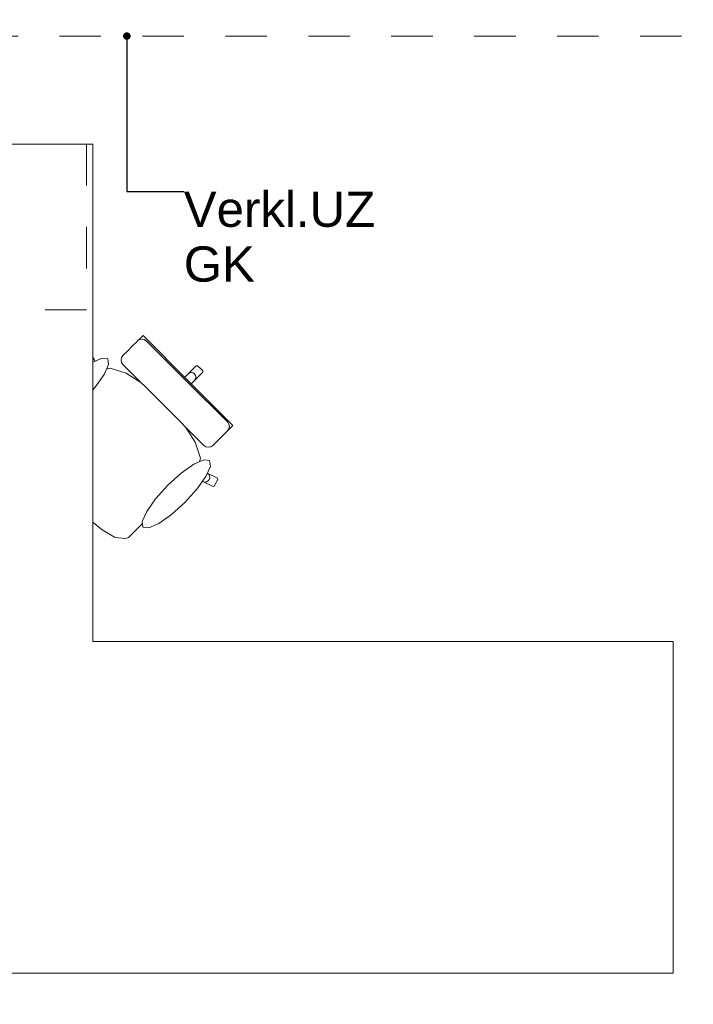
# Model space of a CAD drawing. Header units: metres. Extents: x -4 to 100, y -11 to 17.
# Tile 678 of 728: x 58.82 to 60.44, y 10.61 to 12.99. Entities that reach past the tile are written whole.
import ezdxf

# ---------------------------------------------------------------- set-up
doc = ezdxf.new("R2010")
doc.units = ezdxf.units.M
doc.header["$MEASUREMENT"] = 0
for name, pattern in [('Strichlinie eng', [0.115, 0.075, -0.04]), ('Untersicht', [0.1, 0.075, -0.025]), ('Wipeout_Contour', [1, 0, -1])]:
    doc.linetypes.add(name, pattern=pattern)
for name, color, linetype in [('152 - Bemaßung_ Beschriftung.Ausbau', 7, 'Continuous'), ('701 - Einrichtung.Möbel', 7, 'Continuous'), ('Neubau_152 - Bemaßung_ Beschriftung.Ausbau', 7, 'Continuous'), ('Neubau_653 - Abdeckung.TB Verkofferung', 7, 'Continuous')]:
    doc.layers.add(name, color=color, linetype=linetype)
doc.styles.add('ERSTELLTER_STIL_2', font='txt')
doc.dimstyles.new('ERSTELLTER_STIL__5', dxfattribs={"dimtxt": 0.1, "dimasz": 0.0532, "dimexe": 0.18, "dimexo": 0.0625, "dimgap": 0, "dimtad": 1, "dimtih": 1, "dimtoh": 1, "dimzin": 0, "dimdsep": 46, "dimtxsty": 'ERSTELLTER_STIL_2', "dimblk": 'ARROWHEAD_2', "dimblk1": 'ARROWHEAD_2', "dimblk2": 'ARROWHEAD_2', "dimcen": 0.09, "dimse1": 1, "dimse2": 1, "dimclrd": 7, "dimclre": 7, "dimclrt": 7, "dimazin": 0, "dimtfac": 1, "dimtdec": 4, "dimtmove": 0, "dimatfit": 3, "dimfxl": 1, "dimtolj": 1, "dimtzin": 0, "dimarcsym": 0})
doc.dimstyles.new('ERSTELLTER_STIL__8', dxfattribs={"dimtxt": 0.18, "dimasz": 0.03648, "dimexe": 0.18, "dimexo": 0.0625, "dimgap": 0, "dimtad": 0, "dimtih": 1, "dimtoh": 1, "dimdec": 4, "dimzin": 0, "dimdsep": 46, "dimcen": 0.09, "dimadec": 0, "dimazin": 0, "dimtfac": 1, "dimtdec": 4, "dimtmove": 0, "dimatfit": 3, "dimldrblk": 'ARROWHEAD_11', "dimfxl": 1, "dimtolj": 1, "dimtzin": 0, "dimarcsym": 0})

# ---------------------------------------------------------------- blocks, each defined once
blk = doc.blocks.new('ARROWHEAD_11')
at = {"color": 0, "linetype": 'Continuous', "lineweight": 0}
blk.add_line((0, 0), (-1, 0), dxfattribs=at)
at = {"color": 0, "linetype": 'Continuous', "lineweight": 0, "const_width": 0.25, "flags": 128}
blk.add_lwpolyline([(-0.125, 0, 1), (0.125, 0, 1)], format="xyb", close=True, dxfattribs=at)
blk = doc.blocks.new('*D348')
at = {"layer": '152 - Bemaßung_ Beschriftung.Ausbau', "color": 7, "linetype": 'Continuous', "lineweight": 5}
for p, q in [((58.2152, 15.39), (58.1748, 15.32)), ((58.195, 15.3025), (58.195, 15.4075)), ((62.0552, 15.39), (62.0148, 15.32)), ((58.05, 15.355), (58.195, 15.355)), ((58.195, 15.355), (62.035, 15.355))]:
    blk.add_line(p, q, dxfattribs=at)
at = {"layer": '152 - Bemaßung_ Beschriftung.Ausbau', "color": 7, "lineweight": 5, "insert": (59.982, 15.375), "char_height": 0.1, "attachment_point": 7, "style": 'ERSTELLTER_STIL_2'}
blk.add_mtext('\\A1;{\\pql;\\fArial|b0|i0|c0|p38;3,84}', dxfattribs=at)
blk = doc.blocks.new('ARROWHEAD_2')
at = {"color": 0, "linetype": 'Continuous', "lineweight": 0}
for p, q in [((-0.378, -0.655), (0.378, 0.655)), ((0, 0), (-1, 0))]:
    blk.add_line(p, q, dxfattribs=at)

msp = doc.modelspace()

# ---------------------------------------------------------------- linework, layer by layer
at = {"layer": 'Neubau_653 - Abdeckung.TB Verkofferung', "color": 1, "linetype": 'Untersicht', "lineweight": 9}
msp.add_line((51.115, 12.9505), (62.025, 12.9505), dxfattribs=at)

# ---------------------------------------------------------------- wipeouts: each hides what was drawn before it
at = {"color": 254, "linetype": 'Wipeout_Contour', "lineweight": 0, "ltscale": 1745.389339}
msp.add_wipeout([(59.1173, 11.7769), (59.2301, 11.8897), (59.2608, 11.8759), (59.2851, 11.8639), (59.2881, 11.8649), (59.2966, 11.881), (59.2957, 11.884), (59.2713, 11.896), (59.2486, 11.9084), (59.2547, 11.9323), (59.242, 11.9706), (59.2124, 12.0174), (59.1945, 12.0378), (59.2154, 12.0587), (59.2315, 12.0749), (59.2144, 12.092), (59.2403, 12.1198), (59.2602, 12.1397), (59.2603, 12.1429), (59.2541, 12.1491), (58.9359, 11.8309), (58.9783, 11.7911), (58.9789, 11.7907), (59.018, 11.7592), (59.0474, 11.7414), (59.049, 11.7408), (59.0741, 11.7384), (59.0811, 11.7407), (59.0978, 11.7575)], dxfattribs=at).dxf.layer = '701 - Einrichtung.Möbel'

# ---------------------------------------------------------------- next in the draw order: linework, layer by layer
at = {"layer": '701 - Einrichtung.Möbel', "color": 7, "linetype": 'Continuous', "lineweight": 5}
for p, q in [((59.2693, 11.8754), (59.2732, 11.8776)), ((59.2747, 11.8934), (59.2713, 11.896)), ((59.2957, 11.884), (59.2713, 11.896)), ((59.2732, 11.8776), (59.2759, 11.8811)), ((59.2768, 11.8897), (59.2747, 11.8934)), ((59.2759, 11.8811), (59.2772, 11.8853)), ((59.2772, 11.8853), (59.2768, 11.8897)), ((59.2881, 11.8649), (59.2966, 11.881)), ((59.2966, 11.881), (59.2957, 11.884)), ((59.2851, 11.8639), (59.2881, 11.8649)), ((58.9783, 11.7911), (58.9789, 11.7907)), ((58.9789, 11.7907), (59.018, 11.7592)), ((59.018, 11.7592), (59.0474, 11.7414)), ((59.0811, 11.7407), (59.0978, 11.7575)), ((59.0978, 11.7575), (59.1173, 11.7769)), ((59.0474, 11.7414), (59.049, 11.7408)), ((59.049, 11.7408), (59.0741, 11.7384)), ((59.0741, 11.7384), (59.0811, 11.7407))]:
    msp.add_line(p, q, dxfattribs=at)

# ---------------------------------------------------------------- next in the draw order: wipeouts: each hides what was drawn before it
at = {"color": 254, "linetype": 'Wipeout_Contour', "lineweight": 0, "ltscale": 1750.128572}
msp.add_wipeout([(58.882, 12.0123), (58.8625, 11.9928), (58.8458, 11.9761), (58.8435, 11.9691), (58.8458, 11.9439), (58.8464, 11.9424), (58.8642, 11.913), (58.8957, 11.8739), (58.8962, 11.8733), (58.9359, 11.8309), (59.2541, 12.1491), (59.2479, 12.1553), (59.2447, 12.1552), (59.2248, 12.1353), (59.197, 12.1093), (59.1799, 12.1265), (59.1637, 12.1104), (59.1429, 12.0895), (59.1224, 12.1074), (59.0756, 12.137), (59.0373, 12.1497), (59.0134, 12.1436), (59.0011, 12.1663), (58.989, 12.1907), (58.9861, 12.1916), (58.9699, 12.1831), (58.9689, 12.1801), (58.9809, 12.1558), (58.9947, 12.1251)], dxfattribs=at).dxf.layer = '701 - Einrichtung.Möbel'

# ---------------------------------------------------------------- next in the draw order: linework, layer by layer
at = {"layer": '701 - Einrichtung.Möbel', "color": 7, "linetype": 'Continuous', "lineweight": 5}
for p, q in [((58.9699, 12.1831), (58.9861, 12.1916)), ((58.9861, 12.1916), (58.989, 12.1907)), ((58.989, 12.1907), (59.0011, 12.1663)), ((58.9689, 12.1801), (58.9699, 12.1831)), ((58.9809, 12.1558), (58.9689, 12.1801)), ((58.9798, 12.16), (58.9804, 12.1643)), ((58.9804, 12.1643), (58.9826, 12.1681)), ((58.9826, 12.1681), (58.9861, 12.1709)), ((58.9861, 12.1709), (58.9903, 12.1722)), ((58.9903, 12.1722), (58.9947, 12.1718)), ((58.9947, 12.1718), (58.9984, 12.1697)), ((58.9984, 12.1697), (59.0011, 12.1663)), ((59.0011, 12.1663), (59.0134, 12.1436)), ((58.9809, 12.1558), (58.9798, 12.16)), ((58.9947, 12.1251), (58.9809, 12.1558)), ((59.0132, 12.1435), (58.9947, 12.1251)), ((59.0132, 12.1435), (59.0134, 12.1436)), ((59.0134, 12.1436), (59.0373, 12.1497)), ((59.0373, 12.1497), (59.0756, 12.137)), ((59.0756, 12.137), (59.1224, 12.1074)), ((59.2248, 12.1353), (59.2447, 12.1552)), ((59.2248, 12.1353), (59.2285, 12.1378)), ((59.2285, 12.1378), (59.2328, 12.1388)), ((59.2328, 12.1388), (59.2371, 12.138)), ((59.2371, 12.138), (59.2407, 12.1356)), ((59.2403, 12.1198), (59.2602, 12.1397)), ((59.2447, 12.1552), (59.2479, 12.1553)), ((59.2479, 12.1553), (59.2541, 12.1491)), ((59.2603, 12.1429), (59.2541, 12.1491)), ((59.2602, 12.1397), (59.2603, 12.1429)), ((58.882, 12.0123), (58.9947, 12.1251)), ((59.1637, 12.1104), (59.1799, 12.1265)), ((59.1799, 12.1265), (59.197, 12.1093)), ((59.197, 12.1093), (59.2248, 12.1353)), ((59.2144, 12.092), (59.2403, 12.1198)), ((59.2403, 12.1198), (59.2428, 12.1235)), ((59.243, 12.1321), (59.2407, 12.1356)), ((59.2428, 12.1235), (59.2438, 12.1278)), ((59.2438, 12.1278), (59.243, 12.1321)), ((59.1224, 12.1074), (59.1429, 12.0895)), ((59.1429, 12.0895), (59.1637, 12.1104)), ((59.1429, 12.0895), (59.1704, 12.0654)), ((59.197, 12.1093), (59.2057, 12.1007)), ((59.2144, 12.092), (59.2057, 12.1007)), ((59.2315, 12.0749), (59.2144, 12.092)), ((59.1945, 12.0378), (59.1704, 12.0654)), ((59.2154, 12.0587), (59.2315, 12.0749)), ((59.1945, 12.0378), (59.2154, 12.0587)), ((59.2124, 12.0174), (59.1945, 12.0378)), ((58.8625, 11.9928), (58.882, 12.0123)), ((59.242, 11.9706), (59.2124, 12.0174)), ((58.8435, 11.9691), (58.8458, 11.9761)), ((58.8458, 11.9761), (58.8625, 11.9928)), ((59.2547, 11.9323), (59.242, 11.9706)), ((58.8458, 11.9439), (58.8435, 11.9691)), ((58.8464, 11.9424), (58.8458, 11.9439)), ((58.8642, 11.913), (58.8464, 11.9424)), ((59.2486, 11.9084), (59.2547, 11.9323)), ((58.8957, 11.8739), (58.8642, 11.913)), ((59.2485, 11.9082), (59.2301, 11.8897)), ((59.2485, 11.9082), (59.2486, 11.9084)), ((59.2713, 11.896), (59.2486, 11.9084)), ((59.1173, 11.7769), (59.2301, 11.8897)), ((59.2301, 11.8897), (59.2608, 11.8759)), ((59.2608, 11.8759), (59.265, 11.8748)), ((59.2608, 11.8759), (59.2851, 11.8639)), ((59.265, 11.8748), (59.2693, 11.8754)), ((58.8962, 11.8733), (58.8957, 11.8739)), ((58.9359, 11.8309), (58.8962, 11.8733)), ((58.9359, 11.8309), (58.9783, 11.7911))]:
    msp.add_line(p, q, dxfattribs=at)

# ---------------------------------------------------------------- next in the draw order: wipeouts: each hides what was drawn before it
at = {"color": 254, "linetype": 'Wipeout_Contour', "lineweight": 0, "ltscale": 962.884331}
msp.add_wipeout([(58.9306, 12.1122), (58.9014, 12.0799), (58.8798, 12.0494), (58.8691, 12.0252), (58.8709, 12.0112), (58.8849, 12.0094), (58.9091, 12.0201), (58.9396, 12.0417), (58.9719, 12.0709), (59.0011, 12.1032), (59.0227, 12.1338), (59.0334, 12.1579), (59.0316, 12.1719), (59.0176, 12.1737), (58.9935, 12.163), (58.9629, 12.1414)], dxfattribs=at).dxf.layer = '701 - Einrichtung.Möbel'
at = {"color": 254, "linetype": 'Wipeout_Contour', "lineweight": 0, "ltscale": 903.369536}
msp.add_wipeout([(59.2632, 11.963), (59.2682, 11.9596), (59.274, 11.9585), (59.2799, 11.9596), (59.2848, 11.9629), (59.2873, 11.9653), (59.293, 11.9711), (59.3104, 11.9885), (59.3176, 11.9956), (59.32, 11.9981), (59.3255, 12.0036), (59.3279, 12.006), (59.3332, 12.0113), (59.2248, 12.1197), (59.1656, 12.0606)], dxfattribs=at).dxf.layer = '701 - Einrichtung.Möbel'
at = {"color": 254, "linetype": 'Wipeout_Contour', "lineweight": 0, "ltscale": 965.951748}
msp.add_wipeout([(59.2173, 11.8256), (59.2464, 11.8579), (59.268, 11.8885), (59.2788, 11.9126), (59.277, 11.9266), (59.2629, 11.9284), (59.2388, 11.9177), (59.2083, 11.8961), (59.1759, 11.8669), (59.1468, 11.8346), (59.1252, 11.804), (59.1144, 11.7799), (59.1162, 11.7659), (59.1303, 11.7641), (59.1544, 11.7748), (59.1849, 11.7964)], dxfattribs=at).dxf.layer = '701 - Einrichtung.Möbel'

# ---------------------------------------------------------------- next in the draw order: linework, layer by layer
at = {"layer": '701 - Einrichtung.Möbel', "color": 7, "linetype": 'Continuous', "lineweight": 5}
for p, q in [((59.3199, 12.0197), (59.3233, 12.0147)), ((59.3104, 11.9885), (59.3176, 11.9956)), ((59.3176, 11.9956), (59.32, 11.9981)), ((59.32, 11.9981), (59.3255, 12.0036)), ((59.3233, 12.003), (59.32, 11.9981)), ((59.3233, 12.0147), (59.3245, 12.0089)), ((59.3245, 12.0089), (59.3233, 12.003)), ((59.3255, 12.0036), (59.3279, 12.006)), ((59.3279, 12.006), (59.3332, 12.0113)), ((59.2873, 11.9653), (59.293, 11.9711)), ((59.293, 11.9711), (59.3104, 11.9885)), ((59.2632, 11.963), (59.2682, 11.9596)), ((59.2682, 11.9596), (59.274, 11.9585)), ((59.274, 11.9585), (59.2799, 11.9596)), ((59.2799, 11.9596), (59.2848, 11.9629)), ((59.2848, 11.9629), (59.2873, 11.9653))]:
    msp.add_line(p, q, dxfattribs=at)
at = {"layer": '701 - Einrichtung.Möbel', "color": 7, "linetype": 'Continuous', "lineweight": 5, "flags": 128}
for points in [[(58.9306, 12.1122), (58.9629, 12.1414), (58.9935, 12.163), (59.0176, 12.1737), (59.0316, 12.1719), (59.0334, 12.1579), (59.0227, 12.1338), (59.0011, 12.1032), (58.9719, 12.0709), (58.9396, 12.0417), (58.9091, 12.0201), (58.8849, 12.0094), (58.8709, 12.0112), (58.8691, 12.0252), (58.8798, 12.0494), (58.9014, 12.0799)], [(59.2173, 11.8256), (59.2464, 11.8579), (59.268, 11.8885), (59.2788, 11.9126), (59.277, 11.9266), (59.2629, 11.9284), (59.2388, 11.9177), (59.2083, 11.8961), (59.1759, 11.8669), (59.1468, 11.8346), (59.1252, 11.804), (59.1144, 11.7799), (59.1162, 11.7659), (59.1303, 11.7641), (59.1544, 11.7748), (59.1849, 11.7964)]]:
    msp.add_lwpolyline(points, close=True, dxfattribs=at)

# ---------------------------------------------------------------- next in the draw order: wipeouts: each hides what was drawn before it
at = {"color": 254, "linetype": 'Wipeout_Contour', "lineweight": 0, "ltscale": 909.81017}
msp.add_wipeout([(59.068, 12.1582), (59.1656, 12.0606), (59.2248, 12.1197), (59.1163, 12.2282), (59.111, 12.2229), (59.1086, 12.2205), (59.1031, 12.215), (59.1006, 12.2125), (59.0935, 12.2054), (59.0761, 12.188), (59.0703, 12.1822), (59.0679, 12.1798), (59.0646, 12.1749), (59.0635, 12.169), (59.0647, 12.1632)], dxfattribs=at).dxf.layer = '701 - Einrichtung.Möbel'

# ---------------------------------------------------------------- next in the draw order: linework, layer by layer
at = {"layer": '701 - Einrichtung.Möbel', "color": 7, "linetype": 'Continuous', "lineweight": 5}
for p, q in [((59.0935, 12.2054), (59.1006, 12.2125)), ((59.1006, 12.2125), (59.1031, 12.215)), ((59.1031, 12.215), (59.1086, 12.2205)), ((59.1081, 12.2183), (59.1031, 12.215)), ((59.1139, 12.2194), (59.1081, 12.2183)), ((59.1086, 12.2205), (59.111, 12.2229)), ((59.111, 12.2229), (59.1163, 12.2282)), ((59.1197, 12.2182), (59.1139, 12.2194)), ((59.1163, 12.2282), (59.2248, 12.1197)), ((59.1247, 12.2149), (59.1197, 12.2182)), ((59.2223, 12.1173), (59.1247, 12.2149)), ((59.0703, 12.1822), (59.0761, 12.188)), ((59.0761, 12.188), (59.0935, 12.2054)), ((59.0635, 12.169), (59.0646, 12.1749)), ((59.0647, 12.1632), (59.0635, 12.169)), ((59.0646, 12.1749), (59.0679, 12.1798)), ((59.068, 12.1582), (59.0647, 12.1632)), ((59.0679, 12.1798), (59.0703, 12.1822)), ((59.1656, 12.0606), (59.068, 12.1582)), ((59.2223, 12.1173), (59.3199, 12.0197)), ((59.3332, 12.0113), (59.2248, 12.1197)), ((59.1656, 12.0606), (59.2632, 11.963))]:
    msp.add_line(p, q, dxfattribs=at)

# ---------------------------------------------------------------- next in the draw order: wipeouts: each hides what was drawn before it
at = {"color": 254, "linetype": 'Wipeout_Contour', "lineweight": 0, "ltscale": 362.227352}
msp.add_wipeout([(58.195, 10.69), (60.395, 10.69), (60.395, 11.49), (58.995, 11.49), (58.995, 12.69), (58.195, 12.69)], dxfattribs=at).dxf.layer = '701 - Einrichtung.Möbel'

# ---------------------------------------------------------------- next in the draw order: linework, layer by layer
at = {"layer": '701 - Einrichtung.Möbel', "color": 7, "linetype": 'Strichlinie eng', "lineweight": 5}
for p, q in [((58.98, 12.69), (58.98, 12.29)), ((58.98, 12.29), (58.195, 12.29))]:
    msp.add_line(p, q, dxfattribs=at)
at = {"layer": '701 - Einrichtung.Möbel', "color": 7, "linetype": 'Continuous', "lineweight": 5, "flags": 128}
msp.add_lwpolyline([(58.195, 10.69), (58.195, 12.69), (58.995, 12.69), (58.995, 11.49), (60.395, 11.49), (60.395, 10.69)], close=True, dxfattribs=at)

# ---------------------------------------------------------------- next in the draw order: texts
at = {"layer": 'Neubau_152 - Bemaßung_ Beschriftung.Ausbau', "color": 1, "linetype": 'Continuous', "lineweight": 13, "insert": (59.2146, 12.5753), "char_height": 0.085, "attachment_point": 1, "line_spacing_factor": 0.933036, "style": 'ERSTELLTER_STIL_2'}
msp.add_mtext('\\A1;{\\pql;\\fArial|b0|i0|c0|p38;Verkl.U\\fArial|b0|i0|c0|p38;Z\\P\\pql;\\fArial|b0|i0|c0|p38;GK}', dxfattribs=at)

# ---------------------------------------------------------------- next in the draw order: dimensions: what is measured, and where the dimension line sits
at = {"layer": '152 - Bemaßung_ Beschriftung.Ausbau', "color": 7, "linetype": 'Continuous', "lineweight": 5}
dim = msp.add_linear_dim(base=(62.035, 15.355), p1=(58.195, 10.615), p2=(62.035, 13.455), angle=0, dimstyle='ERSTELLTER_STIL__5', dxfattribs=at)
dim.commit()
dim.dimension.update_dxf_attribs({"geometry": '*D348', "text_midpoint": (60.1119, 15.425), "dimtype": 160})

# ---------------------------------------------------------------- next in the draw order: leaders
at = {"layer": 'Neubau_152 - Bemaßung_ Beschriftung.Ausbau', "color": 1, "linetype": 'Continuous', "lineweight": 13, "annotation_type": 0, "has_hookline": 1, "hookline_direction": 0, "text_width": 0.458}
msp.add_leader([(59.0773, 12.9505), (59.0773, 12.5753), (59.2146, 12.5753)], dimstyle='ERSTELLTER_STIL__8', dxfattribs=at)

doc.saveas('drawing.dxf')
